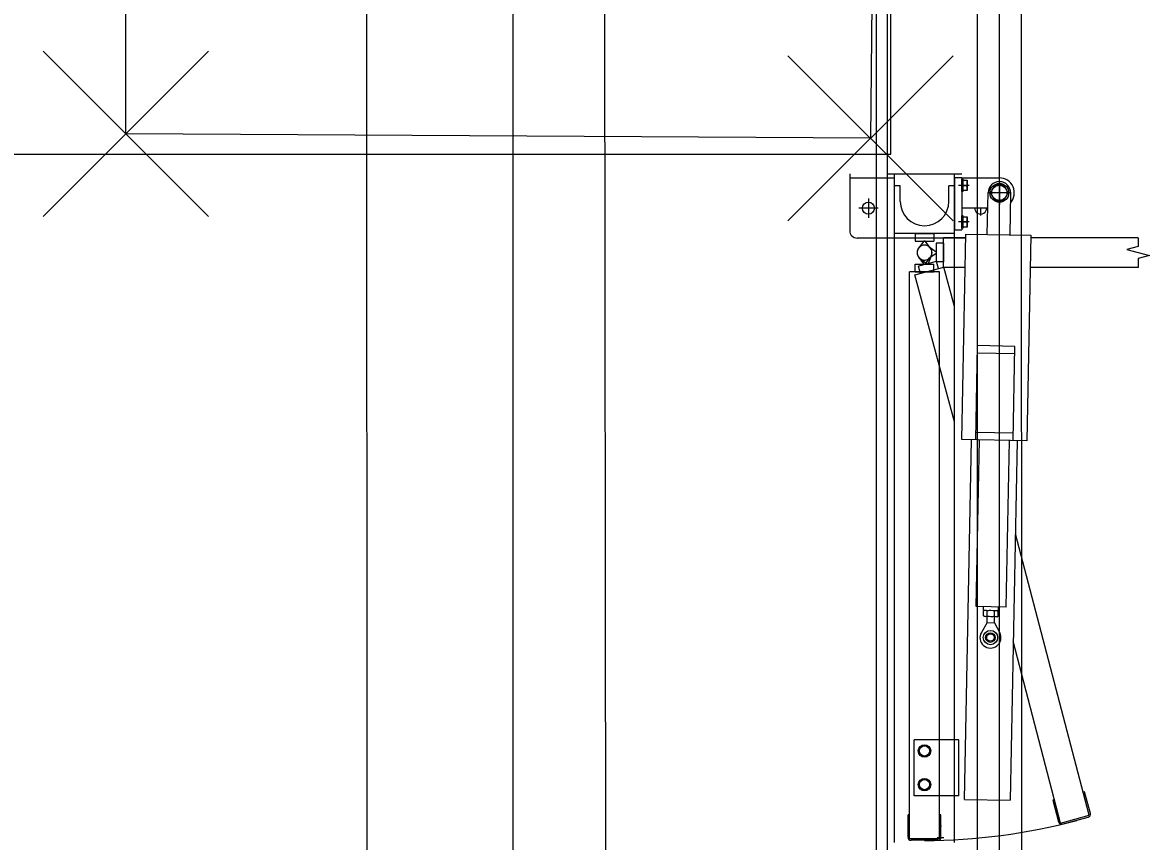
# Model space of a CAD drawing. Extents: x -264205 to -263659, y -1242401 to -1242060.
# Drawn here: x -263796.198 to -263794.692, y -1242204.101 to -1242203.006 of the extents above; entities that cross this region are included whole.
import ezdxf

# ---------------------------------------------------------------- set-up
doc = ezdxf.new("R2010")
doc.units = 0
for name, color, linetype in [('BOD_SYMBOL', 7, 'Continuous'), ('KFA_SO_10-1_BETONOVE_STLPY', 7, 'Continuous'), ('KFA_SO_10-1_PLACHTY', 7, 'Continuous'), ('KFA_SO_10-1_STRECHY', 7, 'Continuous'), ('KFA_SO_10-1_TRIBUNA_C_OBVOD', 7, 'Continuous'), ('OBRUBNIKY_KOMUNIKACIE_PROJEKT', 7, 'Continuous'), ('OSI_STAVBY_KFA', 7, 'Continuous'), ('SITUACIA_DSP_2D', 7, 'Continuous')]:
    doc.layers.add(name, color=color, linetype=linetype)

msp = doc.modelspace()

# ---------------------------------------------------------------- linework, layer by layer
at = {"layer": 'BOD_SYMBOL'}
for p, q in [((-263796.1705, -1242203.2655), (-263795.9495, -1242203.0445)), ((-263795.9495, -1242203.2655), (-263796.1705, -1242203.0445)), ((-263795.1755, -1242203.2715), (-263794.9545, -1242203.0505)), ((-263794.9545, -1242203.2715), (-263795.1755, -1242203.0505))]:
    msp.add_line(p, q, dxfattribs=at)
at = {"layer": 'KFA_SO_10-1_BETONOVE_STLPY'}
msp.add_lwpolyline([(-263795.059, -1242202.573), (-263795.065, -1242203.161), (-263796.06, -1242203.155), (-263796.06, -1242202.549)], close=True, dxfattribs=at)
at = {"layer": 'KFA_SO_10-1_PLACHTY'}
msp.add_line((-263794.856, -1242227.181), (-263794.865, -1242196.184), dxfattribs=at)
for points in [[(-263795.396, -1242226.823), (-263795.427, -1242195.892), (-263795.456, -1242167.905), (-263795.427, -1242160.909), (-263795.402, -1242132.887), (-263795.428, -1242101.98)], [(-263794.927, -1242226.983), (-263794.921, -1242199.7), (-263794.865, -1242196.184)]]:
    msp.add_lwpolyline(points, dxfattribs=at)
at = {"layer": 'KFA_SO_10-1_STRECHY'}
msp.add_line((-263795.734, -1242227.196), (-263795.754, -1242101.588), dxfattribs=at)
at = {"layer": 'KFA_SO_10-1_TRIBUNA_C_OBVOD'}
msp.add_lwpolyline([(-263795.284, -1242101.267), (-263795.051, -1242101.819), (-263795.059, -1242226.991), (-263795.286, -1242227.548)], dxfattribs=at)
at = {"layer": 'OBRUBNIKY_KOMUNIKACIE_PROJEKT'}
msp.add_line((-263794.8928, -1242101.3822), (-263794.8928, -1242227.3822), dxfattribs=at)
at = {"layer": 'OSI_STAVBY_KFA'}
msp.add_line((-263795.5428, -1242083.2372), (-263795.5428, -1242246.7072), dxfattribs=at)
at = {"layer": 'SITUACIA_DSP_2D'}
for p, q in [((-263794.8928, -1242101.3822), (-263794.8928, -1242227.3822)), ((-263795.0428, -1242101.7691), (-263795.0428, -1242226.9954)), ((-263795.0378, -1242203.1823), (-263795.0378, -1242202.5823)), ((-263796.5378, -1242203.1823), (-263795.0378, -1242203.1823)), ((-263795.0927, -1242203.2084), (-263795.0927, -1242203.2844)), ((-263795.0327, -1242203.2144), (-263795.0927, -1242203.2144)), ((-263795.0427, -1242203.2084), (-263794.9427, -1242203.2084)), ((-263795.0327, -1242204.1029), (-263795.0327, -1242203.2084)), ((-263794.9527, -1242204.1029), (-263794.9527, -1242203.2084)), ((-263794.9527, -1242203.2134), (-263794.9427, -1242203.2134)), ((-263794.9527, -1242203.2134), (-263794.9527, -1242203.2834)), ((-263794.9427, -1242203.2134), (-263794.9427, -1242203.2834)), ((-263794.9427, -1242203.2139), (-263794.8927, -1242203.2139)), ((-263794.9427, -1242203.2323), (-263794.9427, -1242203.2155)), ((-263794.941, -1242203.2155), (-263794.9427, -1242203.2155)), ((-263794.941, -1242203.2323), (-263794.941, -1242203.2155)), ((-263794.941, -1242203.2307), (-263794.941, -1242203.2171)), ((-263794.941, -1242203.2171), (-263794.9355, -1242203.2171)), ((-263794.9355, -1242203.2171), (-263794.9355, -1242203.2307)), ((-263795.0252, -1242203.2244), (-263795.0327, -1242203.2244)), ((-263795.0252, -1242203.2454), (-263795.0252, -1242203.2244)), ((-263794.9602, -1242203.2454), (-263794.9602, -1242203.2244)), ((-263794.9527, -1242203.2244), (-263794.9602, -1242203.2244)), ((-263794.9329, -1242203.2239), (-263794.9472, -1242203.2239)), ((-263794.941, -1242203.2239), (-263794.9364, -1242203.2239)), ((-263794.9355, -1242203.2307), (-263794.941, -1242203.2307)), ((-263794.8986, -1242203.2237), (-263794.9045, -1242203.2339)), ((-263794.8869, -1242203.2237), (-263794.8986, -1242203.2237)), ((-263794.8927, -1242203.2183), (-263794.8927, -1242203.2495)), ((-263794.881, -1242203.2339), (-263794.8869, -1242203.2237)), ((-263795.0677, -1242203.2414), (-263795.0677, -1242203.2674)), ((-263794.941, -1242203.2323), (-263794.9427, -1242203.2323)), ((-263794.9089, -1242203.2896), (-263794.9077, -1242203.2336)), ((-263794.8771, -1242203.2339), (-263794.9083, -1242203.2339)), ((-263794.9045, -1242203.2339), (-263794.8986, -1242203.2441)), ((-263794.8986, -1242203.2441), (-263794.8869, -1242203.2441)), ((-263794.8869, -1242203.2441), (-263794.881, -1242203.2339)), ((-263794.8777, -1242203.2342), (-263794.8789, -1242203.2901)), ((-263795.0547, -1242203.2544), (-263795.0807, -1242203.2544)), ((-263794.9427, -1242203.2539), (-263794.9081, -1242203.2539)), ((-263794.9082, -1242203.2544), (-263794.9273, -1242203.2544)), ((-263794.9177, -1242203.2539), (-263794.9177, -1242203.264)), ((-263794.9329, -1242203.2729), (-263794.9472, -1242203.2729)), ((-263794.9427, -1242203.2813), (-263794.9427, -1242203.2645)), ((-263794.941, -1242203.2645), (-263794.9427, -1242203.2645)), ((-263794.941, -1242203.2813), (-263794.941, -1242203.2645)), ((-263794.941, -1242203.2797), (-263794.941, -1242203.2661)), ((-263794.941, -1242203.2661), (-263794.9355, -1242203.2661)), ((-263794.941, -1242203.2729), (-263794.9364, -1242203.2729)), ((-263794.9355, -1242203.2661), (-263794.9355, -1242203.2797)), ((-263794.9527, -1242203.2884), (-263795.0327, -1242203.2884)), ((-263795.0052, -1242203.2884), (-263794.9802, -1242203.2884)), ((-263795.0052, -1242203.2884), (-263795.0052, -1242203.2984)), ((-263794.9802, -1242203.2884), (-263794.9802, -1242203.2984)), ((-263794.9527, -1242203.2834), (-263794.9427, -1242203.2834)), ((-263794.9428, -1242203.5639), (-263794.9373, -1242203.289)), ((-263794.941, -1242203.2813), (-263794.9427, -1242203.2813)), ((-263794.9355, -1242203.2797), (-263794.941, -1242203.2797)), ((-263794.9373, -1242203.289), (-263794.8504, -1242203.2907)), ((-263794.8504, -1242203.2907), (-263794.8558, -1242203.5657)), ((-263795.0327, -1242203.2944), (-263795.0827, -1242203.2944)), ((-263794.9527, -1242203.2944), (-263795.0327, -1242203.2944)), ((-263795.0052, -1242203.2984), (-263794.9802, -1242203.2984)), ((-263794.9937, -1242203.2984), (-263795.0008, -1242203.3079)), ((-263794.9917, -1242203.2984), (-263794.9937, -1242203.2984)), ((-263794.9847, -1242203.3079), (-263794.9917, -1242203.2984)), ((-263794.9868, -1242203.3058), (-263794.9772, -1242203.3129)), ((-263794.9772, -1242203.3014), (-263794.9772, -1242203.3264)), ((-263794.9672, -1242203.3014), (-263794.9772, -1242203.3014)), ((-263794.9672, -1242203.3339), (-263794.9672, -1242203.2939)), ((-263794.9374, -1242203.2939), (-263794.9672, -1242203.2939)), ((-263794.9672, -1242203.3014), (-263794.9672, -1242203.3264)), ((-263794.9375, -1242203.2944), (-263794.9527, -1242203.2944)), ((-263794.7071, -1242203.2939), (-263794.8504, -1242203.2939)), ((-263794.7071, -1242203.3058), (-263794.7221, -1242203.3098)), ((-263794.7071, -1242203.2939), (-263794.7071, -1242203.3058)), ((-263795.0008, -1242203.3198), (-263794.9937, -1242203.3294)), ((-263794.9897, -1242203.3291), (-263794.999, -1242203.3217)), ((-263794.9917, -1242203.3294), (-263794.9847, -1242203.3198)), ((-263794.9834, -1242203.3175), (-263794.9878, -1242203.3286)), ((-263794.9772, -1242203.3149), (-263794.9868, -1242203.3219)), ((-263794.9772, -1242203.3129), (-263794.9772, -1242203.3149)), ((-263794.7221, -1242203.3098), (-263794.6921, -1242203.3179)), ((-263794.6921, -1242203.3179), (-263794.7071, -1242203.3219)), ((-263794.7071, -1242203.3219), (-263794.7071, -1242203.3339)), ((-263795.0055, -1242203.3437), (-263794.9668, -1242203.3333)), ((-263795.0052, -1242203.3394), (-263795.0052, -1242203.3294)), ((-263795.0052, -1242203.3294), (-263794.9802, -1242203.3294)), ((-263794.9767, -1242203.3256), (-263795.0008, -1242203.3321)), ((-263794.9982, -1242203.3417), (-263795.0008, -1242203.3321)), ((-263794.9937, -1242203.3294), (-263794.9917, -1242203.3294)), ((-263794.9878, -1242203.3286), (-263794.9897, -1242203.3291)), ((-263794.9802, -1242203.3394), (-263794.9802, -1242203.3294)), ((-263794.9672, -1242203.3264), (-263794.9772, -1242203.3264)), ((-263794.9741, -1242203.3353), (-263794.9767, -1242203.3256)), ((-263794.9382, -1242203.3339), (-263794.9672, -1242203.3339)), ((-263794.9527, -1242203.3859), (-263794.9668, -1242203.3333)), ((-263794.7071, -1242203.3339), (-263794.8512, -1242203.3339)), ((-263795.0127, -1242204.0979), (-263795.0127, -1242203.3394)), ((-263794.9727, -1242203.3394), (-263795.0127, -1242203.3394)), ((-263794.9527, -1242203.5404), (-263795.0055, -1242203.3437)), ((-263795.0052, -1242203.3394), (-263794.9802, -1242203.3394)), ((-263794.9727, -1242204.0979), (-263794.9727, -1242203.3394)), ((-263794.9243, -1242203.5643), (-263794.9218, -1242203.4383)), ((-263794.8718, -1242203.4393), (-263794.9218, -1242203.4383)), ((-263794.8743, -1242203.5653), (-263794.8718, -1242203.4393)), ((-263794.872, -1242203.4493), (-263794.922, -1242203.4483)), ((-263794.8741, -1242203.5553), (-263794.9241, -1242203.5543)), ((-263794.8558, -1242203.5657), (-263794.9428, -1242203.5639)), ((-263794.9394, -1242204.0451), (-263794.9298, -1242203.5642)), ((-263794.9238, -1242203.7872), (-263794.9193, -1242203.5644)), ((-263794.8838, -1242203.788), (-263794.8793, -1242203.5652)), ((-263794.8688, -1242203.5654), (-263794.8784, -1242204.0463)), ((-263794.7725, -1242204.0664), (-263794.8713, -1242203.6898)), ((-263794.8838, -1242203.788), (-263794.9238, -1242203.7872)), ((-263794.9139, -1242203.7924), (-263794.9138, -1242203.7874)), ((-263794.8939, -1242203.7928), (-263794.8938, -1242203.7878)), ((-263794.8939, -1242203.7928), (-263794.9139, -1242203.7924)), ((-263794.9138, -1242203.7996), (-263794.9137, -1242203.7932)), ((-263794.9125, -1242203.8004), (-263794.9138, -1242203.7996)), ((-263794.9124, -1242203.7924), (-263794.9137, -1242203.7932)), ((-263794.8955, -1242203.8008), (-263794.9125, -1242203.8004)), ((-263794.8954, -1242203.7928), (-263794.9124, -1242203.7924)), ((-263794.9092, -1242203.8086), (-263794.909, -1242203.8005)), ((-263794.9089, -1242203.7997), (-263794.9088, -1242203.7933)), ((-263794.8992, -1242203.8088), (-263794.899, -1242203.8007)), ((-263794.8991, -1242203.7999), (-263794.899, -1242203.7935)), ((-263794.8955, -1242203.8008), (-263794.8942, -1242203.8)), ((-263794.8954, -1242203.7928), (-263794.8941, -1242203.7935)), ((-263794.8942, -1242203.8), (-263794.8941, -1242203.7935)), ((-263794.9092, -1242203.8086), (-263794.9167, -1242203.8218)), ((-263794.9092, -1242203.8086), (-263794.8992, -1242203.8088)), ((-263794.8992, -1242203.8088), (-263794.8922, -1242203.8223)), ((-263794.8111, -1242204.0768), (-263794.8742, -1242203.8336)), ((-263795.0067, -1242204.0404), (-263795.0067, -1242203.9654)), ((-263794.9527, -1242203.9654), (-263795.0067, -1242203.9654)), ((-263794.9467, -1242203.9654), (-263794.9527, -1242203.9654)), ((-263794.9467, -1242204.0404), (-263794.9467, -1242203.9654)), ((-263794.9995, -1242203.9764), (-263794.9927, -1242203.9725)), ((-263794.9995, -1242203.9843), (-263794.9995, -1242203.9764)), ((-263794.9927, -1242203.9882), (-263794.9995, -1242203.9843)), ((-263794.9927, -1242203.9725), (-263794.9859, -1242203.9764)), ((-263794.9859, -1242203.9843), (-263794.9927, -1242203.9882)), ((-263794.9859, -1242203.9764), (-263794.9859, -1242203.9843)), ((-263794.9995, -1242204.0214), (-263794.9927, -1242204.0175)), ((-263794.9995, -1242204.0293), (-263794.9995, -1242204.0214)), ((-263794.9927, -1242204.0332), (-263794.9995, -1242204.0293)), ((-263794.9927, -1242204.0175), (-263794.9859, -1242204.0214)), ((-263794.9859, -1242204.0293), (-263794.9927, -1242204.0332)), ((-263794.9859, -1242204.0214), (-263794.9859, -1242204.0293)), ((-263794.9527, -1242204.0404), (-263795.0067, -1242204.0404)), ((-263794.9467, -1242204.0404), (-263794.9527, -1242204.0404)), ((-263794.9394, -1242204.0451), (-263794.8784, -1242204.0463)), ((-263794.7788, -1242204.035), (-263794.7807, -1242204.0355)), ((-263794.771, -1242204.064), (-263794.7788, -1242204.035)), ((-263794.8194, -1242204.0458), (-263794.8213, -1242204.0464)), ((-263794.8213, -1242204.0464), (-263794.8136, -1242204.0753)), ((-263795.0147, -1242204.0959), (-263795.0147, -1242204.0659)), ((-263795.0127, -1242204.0659), (-263795.0147, -1242204.0659)), ((-263794.9707, -1242204.0659), (-263794.9727, -1242204.0659)), ((-263794.9707, -1242204.0959), (-263794.9707, -1242204.0659)), ((-263794.8111, -1242204.0768), (-263794.7725, -1242204.0664)), ((-263794.8087, -1242204.0782), (-263794.7739, -1242204.0689)), ((-263794.9698, -1242204.0808), (-263794.9727, -1242204.0808)), ((-263794.9727, -1242204.0979), (-263795.0127, -1242204.0979)), ((-263794.9747, -1242204.0999), (-263795.0107, -1242204.0999)), ((-263794.9757, -1242204.096), (-263794.9667, -1242204.096))]:
    msp.add_line(p, q, dxfattribs=at)
for centre, radius in [((-263794.8927, -1242203.2339), 0.0126), ((-263794.8927, -1242203.2339), 0.0102), ((-263795.0677, -1242203.2544), 0.008), ((-263794.9046, -1242203.8287), 0.00952), ((-263794.9046, -1242203.8287), 0.00645), ((-263794.9046, -1242203.8287), 0.005), ((-263794.9927, -1242203.9804), 0.0084), ((-263794.9927, -1242203.9804), 0.0068), ((-263794.9927, -1242204.0254), 0.0084), ((-263794.9927, -1242204.0254), 0.0068)]:
    msp.add_circle(centre, radius, dxfattribs=at)
for centre, radius, start, end in [((-263794.9423, -1242203.2205), 0.0068, 330, 30), ((-263794.8927, -1242203.2339), 0.02, 317.4504, 90), ((-263794.9423, -1242203.2273), 0.0068, 330, 30), ((-263794.8927, -1242203.2339), 0.015, 358.86, 178.86), ((-263794.9927, -1242203.2454), 0.0325, 180, 0), ((-263794.9177, -1242203.2544), 0.008, 176.4167, 3.5833), ((-263794.9423, -1242203.2695), 0.0068, 330, 30), ((-263794.9423, -1242203.2763), 0.0068, 330, 30), ((-263795.0827, -1242203.2844), 0.01, 180, 270), ((-263794.9927, -1242203.3139), 0.01, 323.6139, 216.3861), ((-263794.9927, -1242203.3139), 0.01, 53.6139, 306.3861), ((-263794.9927, -1242203.3139), 0.01, 338.6139, 231.3861), ((-263794.9927, -1242203.3139), 0.01, 143.6139, 36.3861), ((-263794.9113, -1242203.7961), 0.00432, 234.2666, 303.4534), ((-263794.9113, -1242203.7968), 0.00432, 54.2666, 123.4534), ((-263794.9037, -1242203.7844), 0.0161, 251.1601, 286.5599), ((-263794.9042, -1242203.8087), 0.0161, 71.1601, 106.5599), ((-263794.8991, -1242203.7999), 0.0001, 109.6732, 178.86), ((-263794.899, -1242203.7935), 0.0001, 178.86, 248.0468), ((-263794.8966, -1242203.7964), 0.00432, 234.2666, 303.4534), ((-263794.8966, -1242203.7971), 0.00432, 54.2666, 123.4534), ((-263794.9046, -1242203.8287), 0.014, 150.1229, 27.5971), ((-263794.9927, -1242203.3139), 0.7862, 270, 285), ((-263794.8097, -1242204.0743), 0.004, 195, 285), ((-263794.7749, -1242204.065), 0.004, 285, 15), ((-263795.0107, -1242204.0959), 0.004, 180, 270), ((-263794.9747, -1242204.0959), 0.004, 270, 0)]:
    msp.add_arc(centre, radius, start, end, dxfattribs=at)

doc.saveas('drawing.dxf')
